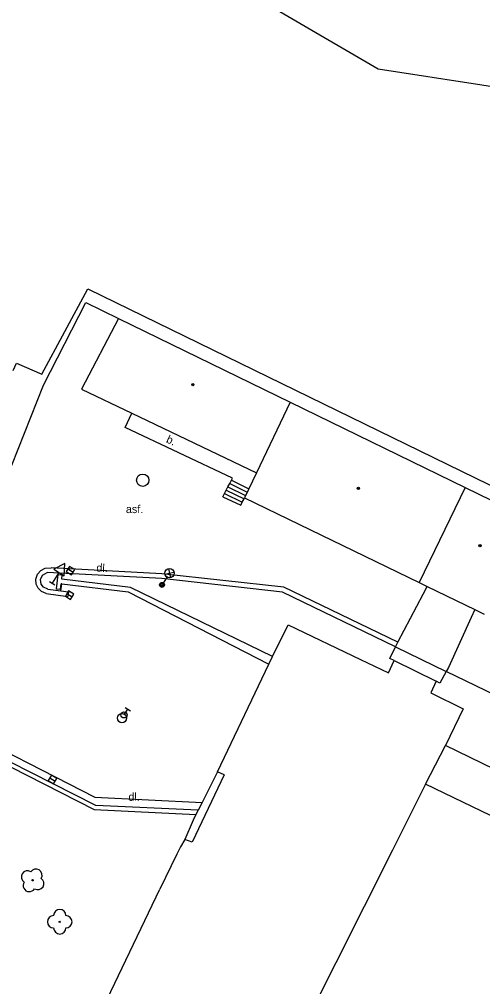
# Model space of a CAD drawing. Extents: x -600309 to -598967, y -1161267 to -1160292.
# Drawn here: x -599978.6 to -599941, y -1160900.2 to -1160821.7 of the extents above; entities that cross this region are included whole.
import ezdxf

# ---------------------------------------------------------------- set-up
doc = ezdxf.new("R2010")
doc.units = 0
for name, color, linetype in [('Level 11', 7, 'Continuous'), ('Level 22', 7, 'Continuous'), ('Level 27', 7, 'Continuous'), ('Level 28', 7, 'Continuous'), ('Level 33', 7, 'Continuous'), ('Level 34', 7, 'Continuous'), ('Level 39', 7, 'Continuous'), ('Level 40', 7, 'Continuous'), ('Level 5', 7, 'Continuous'), ('Level 51', 7, 'Continuous'), ('Level 52', 7, 'Continuous'), ('Level 54', 7, 'Continuous'), ('Level 7', 7, 'Continuous')]:
    doc.layers.add(name, color=color, linetype=linetype)

msp = doc.modelspace()

# ---------------------------------------------------------------- linework, layer by layer
at = {"layer": 'Level 11'}
for points in [[(-599979.13, -1160850.2199), (-599978.86, -1160849.62), (-599976.79, -1160850.51), (-599973.05, -1160843.59), (-599922.58, -1160868.23), (-599922.74, -1160869.32)], [(-599976.65, -1160851.4099), (-599973.21, -1160844.68), (-599970.57, -1160845.99)], [(-599980.28, -1160860.49), (-599976.65, -1160851.4099)], [(-599970.04, -1160854.85), (-599969.48, -1160853.68)], [(-599961.32, -1160858.96), (-599970.04, -1160854.85)], [(-599961.83, -1160859.93), (-599961.69, -1160859.6599)], [(-599961.69, -1160859.6599), (-599961.55, -1160859.4)], [(-599961.69, -1160859.6599), (-599960.26, -1160860.35)], [(-599961.55, -1160859.4), (-599961.4099, -1160859.13)], [(-599961.55, -1160859.4), (-599960.13, -1160860.08)], [(-599961.4099, -1160859.13), (-599961.32, -1160858.96)], [(-599961.4099, -1160859.13), (-599960, -1160859.81)], [(-599962.11, -1160860.46), (-599961.9699, -1160860.19)], [(-599962.11, -1160860.46), (-599960.6599, -1160861.15)], [(-599961.9699, -1160860.19), (-599961.83, -1160859.93)], [(-599961.9699, -1160860.19), (-599960.53, -1160860.89)], [(-599961.83, -1160859.93), (-599960.39, -1160860.62)], [(-599960.6599, -1160861.15), (-599960.53, -1160860.89)], [(-599960.53, -1160860.89), (-599960.39, -1160860.62)], [(-599960.39, -1160860.62), (-599960.35, -1160860.54)], [(-599976.44, -1160868.33), (-599976.81, -1160868.17), (-599977.09, -1160867.9), (-599977.25, -1160867.57), (-599977.28, -1160867.15), (-599977.15, -1160866.76), (-599976.88, -1160866.45), (-599976.52, -1160866.26), (-599976.04, -1160866.23)], [(-599976.3, -1160867.96), (-599976.65, -1160867.81), (-599976.85, -1160867.56), (-599976.89, -1160867.17), (-599976.74, -1160866.84), (-599976.36, -1160866.61)], [(-599967.05, -1160867.09), (-599976.36, -1160866.61)], [(-599947.9099, -1160872.28), (-599957.15, -1160867.8), (-599967.05, -1160866.71), (-599976.04, -1160866.23)], [(-599975.49, -1160866.78), (-599975.63, -1160867.94)], [(-599975.49, -1160866.78), (-599975.14, -1160866.81)], [(-599975.28, -1160867.9699), (-599975.23, -1160867.53)], [(-599975.25, -1160868.11), (-599975.18, -1160867.54)], [(-599975.18, -1160867.54), (-599975.23, -1160867.53)], [(-599975.18, -1160867.1599), (-599975.14, -1160866.81)], [(-599969.61, -1160867.83), (-599975.18, -1160867.1599)], [(-599975.18, -1160867.54), (-599969.79, -1160868.19)], [(-599948.1, -1160872.6599), (-599957.28, -1160868.2199), (-599967.05, -1160867.09)], [(-599976.44, -1160868.33), (-599974.69, -1160868.57)], [(-599976.3, -1160867.96), (-599975.25, -1160868.11)], [(-599975.63, -1160867.94), (-599975.28, -1160867.9699)], [(-599975.25, -1160868.11), (-599974.63, -1160868.19)], [(-599974.63, -1160868.19), (-599974.69, -1160868.57)], [(-599969.79, -1160868.19), (-599958.37, -1160874.05)], [(-599958.07, -1160873.44), (-599969.61, -1160867.83)], [(-599947.9099, -1160872.28), (-599945.86, -1160868.37), (-599945.53, -1160867.75)], [(-599941.67, -1160869.63), (-599941.96, -1160870.26), (-599943.8, -1160874.32), (-599943.98, -1160874.65)], [(-599948.1, -1160872.6599), (-599947.9099, -1160872.28)], [(-599964.11, -1160885.9099), (-599972.42, -1160885.54), (-599984.58, -1160879.37), (-599997.11, -1160873.01)], [(-599948.2, -1160873.77), (-599948.56, -1160873.59), (-599948.1, -1160872.6599)], [(-599948.1, -1160872.6599), (-599943.98, -1160874.65)], [(-599943.98, -1160874.65), (-599944.49, -1160875.59), (-599944.79, -1160875.44)], [(-599984.33, -1160878.8), (-599972.48, -1160884.87)], [(-599962.53, -1160882.8), (-599963.79, -1160885.29)], [(-599972.48, -1160884.87), (-599963.79, -1160885.29)], [(-599963.79, -1160885.29), (-599964.11, -1160885.9099)], [(-599964.29, -1160886.27), (-599964.52, -1160886.7199), (-599965.19, -1160888.3)], [(-599964.11, -1160885.9099), (-599964.29, -1160886.27)]]:
    msp.add_lwpolyline(points, dxfattribs=at)
at = {"layer": 'Level 22'}
for centre in [(-599977.54, -1160891.61), (-599975.34, -1160894.98)]:
    msp.add_circle(centre, 0.05, dxfattribs=at)
for centre, start, end in [((-599977.9619, -1160891.3416), 57.54, 237.54), ((-599977.2716, -1160891.1881), 327.54, 147.54), ((-599977.8084, -1160892.0319), 147.54, 327.54), ((-599977.1181, -1160891.8784), 237.54, 57.54), ((-599975.34, -1160894.48), 0, 180), ((-599975.84, -1160894.98), 90, 270), ((-599974.84, -1160894.98), 270, 90), ((-599975.34, -1160895.48), 180, 0)]:
    msp.add_arc(centre, 0.5, start, end, dxfattribs=at)
at = {"layer": 'Level 27'}
for p, q in [((-599974.6709, -1160866.3258), (-599974.2491, -1160866.5942)), ((-599974.7509, -1160868.3258), (-599974.3291, -1160868.5942)), ((-599976.1309, -1160883.2858), (-599975.7091, -1160883.5542))]:
    msp.add_line(p, q, dxfattribs=at)
for points in [[(-599974.8051, -1160866.5368), (-599974.3832, -1160866.8051), (-599974.1149, -1160866.3832), (-599974.5368, -1160866.1149)], [(-599974.8851, -1160868.5368), (-599974.4632, -1160868.8051), (-599974.1949, -1160868.3832), (-599974.6168, -1160868.1149)], [(-599976.2651, -1160883.4968), (-599975.8432, -1160883.7651), (-599975.5749, -1160883.3432), (-599975.9968, -1160883.0749)]]:
    msp.add_lwpolyline(points, close=True, dxfattribs=at)
msp.add_circle((-599968.61, -1160859.12), 0.5, dxfattribs=at)
at = {"layer": 'Level 28'}
for p, q in [((-599970.0887, -1160878.1236), (-599969.8204, -1160877.7017)), ((-599970.0313, -1160877.5675), (-599969.6094, -1160877.8359))]:
    msp.add_line(p, q, dxfattribs=at)
for centre, radius in [((-599970.29, -1160878.44), 0.375), ((-599970.13, -1160878.18), 0.25)]:
    msp.add_circle(centre, radius, dxfattribs=at)
at = {"layer": 'Level 33'}
for p, q in [((-599966.802, -1160866.7521), (-599966.0704, -1160866.5894)), ((-599966.5176, -1160866.3049), (-599966.3548, -1160867.0366)), ((-599966.6375, -1160866.9872), (-599967.04, -1160867.62))]:
    msp.add_line(p, q, dxfattribs=at)
for centre, radius in [((-599966.4362, -1160866.6708), 0.375), ((-599967.04, -1160867.62), 0.2), ((-599967.04, -1160867.62), 0.1445), ((-599967.04, -1160867.62), 0.0876)]:
    msp.add_circle(centre, radius, dxfattribs=at)
at = {"layer": 'Level 34'}
for p, q in [((-599975.4036, -1160866.6109), (-599975.95, -1160867.4699)), ((-599976.1609, -1160867.3357), (-599975.7391, -1160867.6041))]:
    msp.add_line(p, q, dxfattribs=at)
msp.add_lwpolyline([(-599975.8255, -1160866.3426), (-599974.9817, -1160866.8793), (-599974.9388, -1160865.8802)], close=True, dxfattribs=at)
at = {"layer": 'Level 39'}
for centre, radius in [((-599964.54, -1160851.36), 0.09), ((-599964.54, -1160851.36), 0.0398), ((-599951.11, -1160859.78), 0.09), ((-599951.11, -1160859.78), 0.0398), ((-599941.25, -1160864.44), 0.09), ((-599941.25, -1160864.44), 0.0398)]:
    msp.add_circle(centre, radius, dxfattribs=at)
at = {"layer": 'Level 5'}
for points in [[(-599970.57, -1160845.99), (-599973.57, -1160851.7199)], [(-599970.57, -1160845.99), (-599956.65, -1160852.78)], [(-599973.57, -1160851.7199), (-599969.48, -1160853.68)], [(-599956.65, -1160852.78), (-599959.37, -1160858.52)], [(-599956.65, -1160852.78), (-599942.44, -1160859.71)], [(-599969.48, -1160853.68), (-599959.37, -1160858.52)], [(-599959.37, -1160858.52), (-599960.35, -1160860.54)], [(-599942.44, -1160859.71), (-599946.19, -1160867.43)], [(-599942.44, -1160859.71), (-599937.13, -1160862.3)], [(-599960.35, -1160860.54), (-599946.19, -1160867.43)], [(-599946.19, -1160867.43), (-599945.53, -1160867.75)], [(-599945.53, -1160867.75), (-599941.67, -1160869.63)], [(-599941.67, -1160869.63), (-599940.9, -1160870)], [(-599958.07, -1160873.44), (-599956.8, -1160870.86)], [(-599956.8, -1160870.86), (-599950.95, -1160873.68)], [(-599958.37, -1160874.05), (-599958.07, -1160873.44)], [(-599950.95, -1160873.68), (-599948.6599, -1160874.75)], [(-599948.6599, -1160874.75), (-599948.2, -1160873.77)], [(-599948.2, -1160873.77), (-599944.79, -1160875.44)], [(-599962.53, -1160882.8), (-599958.37, -1160874.05)], [(-599944.79, -1160875.44), (-599945.23, -1160876.39)], [(-599945.23, -1160876.39), (-599942.61, -1160877.68)], [(-599942.61, -1160877.68), (-599944.04, -1160880.67)], [(-599945.6599, -1160883.81), (-599944.04, -1160880.67)], [(-599961.99, -1160883.06), (-599964.59, -1160888.52)], [(-599961.99, -1160883.06), (-599962.53, -1160882.8)], [(-599945.6599, -1160883.81), (-599948.35, -1160889.1599)], [(-599965.19, -1160888.3), (-599965.54, -1160888.89)], [(-599964.59, -1160888.52), (-599965.19, -1160888.3)], [(-599965.84, -1160889.5), (-599967.2199, -1160892.32)], [(-599965.54, -1160888.89), (-599965.84, -1160889.5)], [(-599948.35, -1160889.1599), (-599959.86, -1160912.1)], [(-599973.64, -1160905.73), (-599967.2199, -1160892.32)]]:
    msp.add_lwpolyline(points, dxfattribs=at)
at = {"layer": 'Level 51'}
for points in [[(-599949.5, -1160825.75), (-599963.51, -1160817.55)], [(-599924.27, -1160829.65), (-599949.5, -1160825.75)]]:
    msp.add_lwpolyline(points, dxfattribs=at)
at = {"layer": 'Level 52'}
for points in [[(-599932.19, -1160886.44), (-599944.04, -1160880.67)], [(-599935.84, -1160888.55), (-599945.6599, -1160883.81)]]:
    msp.add_lwpolyline(points, dxfattribs=at)
at = {"layer": 'Level 54'}
msp.add_lwpolyline([(-599900.78, -1160895.55), (-599943.98, -1160874.65)], dxfattribs=at)
at = {"layer": 'Level 7'}
for points in [[(-599984.71, -1160879.67), (-599972.54, -1160885.85)], [(-599972.54, -1160885.85), (-599964.29, -1160886.27)]]:
    msp.add_lwpolyline(points, dxfattribs=at)

# ---------------------------------------------------------------- texts
at = {"layer": 'Level 40'}
for s, rotation, p in [('b.', 334.77, (-599966.76, -1160856.02)), ('dl.', 356.94, (-599972.38, -1160866.54)), ('dl.', 0.48, (-599969.76, -1160885.1599))]:
    msp.add_text(s, height=0.65, rotation=rotation, dxfattribs=at).set_placement(p)
msp.add_text('asf.', height=0.65, dxfattribs=at).set_placement((-599969.9699, -1160861.79))

doc.saveas('drawing.dxf')
